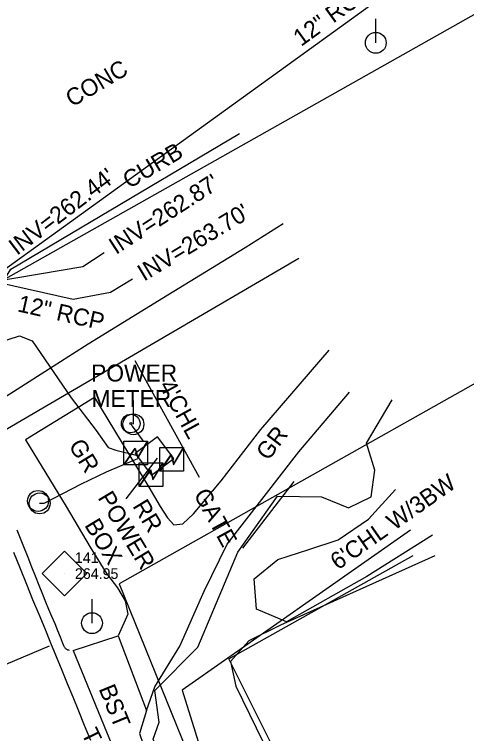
# Model space of a CAD drawing. Extents: x 2100323 to 2109811, y 740376 to 749755.
# Drawn here: x 2106864.1 to 2106970.5, y 746069.6 to 746238.7 of the extents above; entities that cross this region are included whole.
import ezdxf

# ---------------------------------------------------------------- set-up
doc = ezdxf.new("R2010")
doc.units = 0
for name, color, linetype in [('CTL Supplemental Horizontal and Vertical CELL', 7, 'Continuous'), ('CTL Supplemental Horizontal and Vertical Cogo Elevation', 7, 'Continuous'), ('CTL Supplemental Horizontal and Vertical Cogo Number', 7, 'Continuous'), ('Exist Building', 7, 'Continuous'), ('Exist Building Leader', 7, 'Continuous'), ('Exist Building Text', 7, 'Continuous'), ('Exist Other Culture Fence Line', 7, 'Continuous'), ('Exist Other Culture Fence Line Text', 7, 'Continuous'), ('Exist Other Culture Gate', 7, 'Continuous'), ('Exist Railroads Signal Milepost CELL', 7, 'Continuous'), ('Exist Railroads Standard Gauge', 7, 'Continuous'), ('Exist Right of Way Line', 7, 'Continuous'), ('Exist Roads Change in Surface', 7, 'Continuous'), ('Exist Roads Change in Surface Text', 7, 'Continuous'), ('Exist Roads Curbs', 7, 'Continuous'), ('Exist Roads Curbs Text', 7, 'Continuous'), ('Exist Roads EOP', 7, 'Continuous'), ('Exist Roads EOP Other', 7, 'Continuous'), ('Exist Roads Soil', 7, 'Continuous'), ('Exist Roads Soil Text', 7, 'Continuous'), ('Exist Structure Minor Catch Basin Top Elevation', 7, 'Continuous'), ('Exist Structure Minor Pipes RCP 12 Inch', 7, 'Continuous'), ('Exist Structure Minor Pipes RCP 12 Inch Invert', 7, 'Continuous'), ('Exist Structure Minor Pipes RCP 12 Inch Leader', 7, 'Continuous'), ('Exist Structure Minor Pipes RCP 12 Inch Text', 7, 'Continuous'), ('Exist Utilities Other Located Object CELL', 7, 'Continuous'), ('Exist Utilities Other Located Object Text', 7, 'Continuous'), ('Exist Utilities Other Pole CELL', 7, 'Continuous'), ('Exist Utilities Power Pole CELL', 7, 'Continuous'), ('Exist Utilities Power Transformer CELL', 7, 'Continuous'), ('Exist Utilities Power UG Cable SUE LOS B', 7, 'Continuous'), ('Exist Utilities Telephone UG FO SUE LOS C', 7, 'Continuous'), ('Exist Vegetation Hedge Row', 7, 'Continuous'), ('Exist Vegetation Woods Line', 7, 'Continuous')]:
    doc.layers.add(name, color=color, linetype=linetype)

msp = doc.modelspace()

# ---------------------------------------------------------------- linework, layer by layer
at = {"layer": 'CTL Supplemental Horizontal and Vertical CELL'}
msp.add_line((2106875.87, 746107.25), (2106875.87, 746107.25), dxfattribs=at)
msp.add_lwpolyline([(2106870.66, 746107.26), (2106875.9, 746112.51), (2106881.15, 746107.26), (2106875.91, 746102.01)], close=True, dxfattribs=at)
at = {"layer": 'Exist Building'}
msp.add_lwpolyline([(2106892.54, 746135.49), (2106896.4, 746130.36), (2106901.65, 746134.31), (2106897.78, 746139.44)], close=True, dxfattribs=at)
at = {"layer": 'Exist Building Leader'}
msp.add_line((2106897.68, 746134.41), (2106890.36, 746124.79), dxfattribs=at)
at = {"layer": 'Exist Other Culture Fence Line'}
for points in [[(2106907.68, 746129.81), (2106892.57, 746157.28)], [(2106957.23, 746117.48), (2106903.62, 746079.88), (2106912.36, 746051.68)]]:
    msp.add_lwpolyline(points, dxfattribs=at)
at = {"layer": 'Exist Other Culture Gate'}
msp.add_lwpolyline([(2106917.85, 746113.21), (2106929.94, 746128.89)], dxfattribs=at)
at = {"layer": 'Exist Railroads Signal Milepost CELL'}
msp.add_circle((2106869.7, 746124.33), 2.46, dxfattribs=at)
at = {"layer": 'Exist Railroads Standard Gauge'}
msp.add_lwpolyline([(2106855.59, 746144.85), (2106881.5, 746161.25), (2106900.19, 746172.78), (2106918.36, 746183.91), (2106927.3, 746189.55)], dxfattribs=at)
at = {"layer": 'Exist Right of Way Line'}
for p, q in [((2107080.56, 746299.71), (2106860.13, 746175.54)), ((2107162.03, 746258.75), (2106888.78, 746104.82)), ((2106888.78, 746104.82), (2106921.56, 746023.92))]:
    msp.add_line(p, q, dxfattribs=at)
at = {"layer": 'Exist Roads Change in Surface'}
msp.add_line((2106854.18, 746082.6), (2106872.41, 746090.3), dxfattribs=at)
msp.add_lwpolyline([(2106877.97, 746089.16), (2106887.74, 746065.3), (2106895.57, 746047.2)], dxfattribs=at)
at = {"layer": 'Exist Roads Curbs'}
for points in [[(2106841.08, 746222.8), (2106856.85, 746183.72), (2106855.6, 746178.09), (2106857.02, 746173.79), (2106860.94, 746175), (2106863.32, 746178.83), (2106917.06, 746210.69)], [(2106864.68, 746117.57), (2106866.1, 746114.02), (2106867.28, 746111.09), (2106868.19, 746108.85), (2106869.05, 746106.7), (2106869.92, 746104.52), (2106870.74, 746102.45), (2106871.49, 746100.6), (2106872.18, 746098.92), (2106872.88, 746097.24), (2106873.61, 746095.5), (2106874.3, 746093.85), (2106874.9, 746092.39), (2106875.4, 746091.16), (2106875.72, 746090.36), (2106875.86, 746090.03), (2106875.93, 746089.93), (2106876.02, 746089.81), (2106876.14, 746089.68), (2106876.27, 746089.56), (2106876.41, 746089.45), (2106876.54, 746089.38), (2106876.65, 746089.33), (2106876.75, 746089.32), (2106876.87, 746089.3), (2106877.02, 746089.28)]]:
    msp.add_lwpolyline(points, dxfattribs=at)
at = {"layer": 'Exist Roads EOP'}
for points in [[(2106863.96, 746112.29), (2106865.49, 746108.43), (2106866.97, 746104.76), (2106868.43, 746101.18), (2106869.86, 746097.7), (2106871.27, 746094.31), (2106872.64, 746090.99), (2106873.98, 746087.74), (2106875.29, 746084.55), (2106876.56, 746081.43), (2106877.84, 746078.28), (2106879.18, 746075.01), (2106880.57, 746071.62), (2106882.01, 746068.12)], [(2106951.51, 745976.17), (2106955.89, 745978.22), (2106953.58, 745993.91), (2106950.34, 746013.9), (2106939.95, 746035.84), (2106926.28, 746063.71), (2106914.59, 746087.24), (2106957.9, 746111.52)]]:
    msp.add_lwpolyline(points, dxfattribs=at)
at = {"layer": 'Exist Roads EOP Other'}
msp.add_lwpolyline([(2106877.97, 746089.16), (2106888.54, 746092.63), (2106895.19, 746075.09), (2106893.57, 746069.64), (2106900.48, 746049.6), (2106895.57, 746047.2)], dxfattribs=at)
at = {"layer": 'Exist Roads Soil'}
for points in [[(2106882.98, 746148.63), (2106895.77, 746127.56), (2106898.41, 746122.99), (2106900.13, 746120.37), (2106901.61, 746118.71), (2106903.71, 746118.97), (2106906.25, 746121.32), (2106912.75, 746129.03), (2106922.04, 746141.16), (2106938.14, 746159.78)], [(2106882.98, 746148.63), (2106866.79, 746138.68), (2106876.32, 746123.02), (2106881.96, 746113.43), (2106885.79, 746107.28), (2106888.36, 746103.91), (2106890.19, 746100.82), (2106890.84, 746097.72), (2106888.54, 746092.63)], [(2106895.19, 746075.09), (2106897.17, 746080.64), (2106903, 746090.15), (2106908.74, 746103.09), (2106914.16, 746114.14), (2106930.99, 746135.87), (2106942.92, 746149.9)]]:
    msp.add_lwpolyline(points, dxfattribs=at)
at = {"layer": 'Exist Structure Minor Pipes RCP 12 Inch'}
for p, q in [((2107009.91, 746285.64), (2106859.85, 746177.31)), ((2106859.33, 746175.96), (2106877.97, 746171.8))]:
    msp.add_line(p, q, dxfattribs=at)
at = {"layer": 'Exist Structure Minor Pipes RCP 12 Inch Leader'}
for points in [[(2106859.33, 746175.96), (2106880.22, 746179.48), (2106885.26, 746182.73)], [(2106877.97, 746171.8), (2106886.73, 746173.44), (2106891.87, 746176.54)]]:
    msp.add_lwpolyline(points, dxfattribs=at)
at = {"layer": 'Exist Utilities Other Located Object CELL'}
for radius in [2.18, 0.24]:
    msp.add_circle((2106891.49, 746142.53), radius, dxfattribs=at)
at = {"layer": 'Exist Utilities Other Pole CELL'}
msp.add_circle((2106870.08, 746123.76), 2.46, dxfattribs=at)
at = {"layer": 'Exist Utilities Power Pole CELL'}
for p, q in [((2106949.1, 746232.03), (2106949.1, 746237.66)), ((2106949.1, 746232.03), (2106949.1, 746232.03)), ((2106892.12, 746142.35), (2106892.12, 746147.97)), ((2106892.12, 746142.35), (2106892.12, 746142.35)), ((2106882.39, 746095.6), (2106882.39, 746101.23)), ((2106882.39, 746095.6), (2106882.39, 746095.6))]:
    msp.add_line(p, q, dxfattribs=at)
for centre in [(2106949.1, 746232.03), (2106892.12, 746142.35), (2106882.39, 746095.6)]:
    msp.add_circle(centre, 2.45, dxfattribs=at)
at = {"layer": 'Exist Utilities Power Transformer CELL'}
for p, q in [((2106892.74, 746135.77), (2106892.74, 746135.77)), ((2106901.19, 746134.25), (2106901.19, 746134.25)), ((2106896.33, 746130.69), (2106896.33, 746130.69))]:
    msp.add_line(p, q, dxfattribs=at)
for points in [[(2106889.9, 746138.38), (2106895.45, 746138.38), (2106895.45, 746132.82), (2106889.9, 746132.82)], [(2106898.35, 746136.86), (2106903.9, 746136.86), (2106903.9, 746131.31), (2106898.35, 746131.31)], [(2106893.48, 746133.31), (2106899.04, 746133.31), (2106899.04, 746127.75), (2106893.48, 746127.75)]]:
    msp.add_lwpolyline(points, close=True, dxfattribs=at)
for points in [[(2106889.9, 746132.82), (2106892.54, 746136.77), (2106893.17, 746134.56), (2106895.45, 746138.38)], [(2106889.97, 746132.82), (2106892.54, 746136.56), (2106893.13, 746134.38), (2106895.45, 746138.22)], [(2106898.35, 746131.31), (2106900.99, 746135.25), (2106901.62, 746133.04), (2106903.9, 746136.86)], [(2106898.42, 746131.31), (2106900.99, 746135.04), (2106901.58, 746132.86), (2106903.9, 746136.71)], [(2106893.48, 746127.75), (2106896.13, 746131.7), (2106896.76, 746129.49), (2106899.04, 746133.31)], [(2106893.55, 746127.75), (2106896.13, 746131.49), (2106896.71, 746129.31), (2106899.04, 746133.15)]]:
    msp.add_lwpolyline(points, dxfattribs=at)
at = {"layer": 'Exist Utilities Power UG Cable SUE LOS B'}
for points in [[(2106851.03, 746166.82), (2106855.48, 746167.65), (2106856.21, 746165.08), (2106862.08, 746162.27), (2106862.49, 746162.23), (2106862.69, 746162.32), (2106865.31, 746163.16), (2106868.32, 746161.97), (2106877.46, 746148.54), (2106883.34, 746140.92), (2106886.2, 746136.88), (2106888, 746136.24), (2106893.08, 746134.98)], [(2106891.48, 746142.53), (2106891.8, 746141.92), (2106894.43, 746138.37)], [(2106893.12, 746134.23), (2106885.75, 746131.06), (2106879.85, 746128.25), (2106871.07, 746123.76), (2106870.08, 746123.76)]]:
    msp.add_lwpolyline(points, dxfattribs=at)
at = {"layer": 'Exist Utilities Telephone UG FO SUE LOS C'}
msp.add_lwpolyline([(2106733.79, 746054.17), (2106781.3, 746087.64), (2106862.53, 746141.36), (2106931.04, 746181.38)], dxfattribs=at)
at = {"layer": 'Exist Vegetation Hedge Row'}
for points in [[(2106898.16, 746072.34), (2106897.15, 746079.75), (2106907.3, 746089.98), (2106916.67, 746112.25), (2106926.01, 746125.44), (2106936.33, 746125.28), (2106942.68, 746122.73), (2106947.99, 746125.28), (2106948.87, 746131.59), (2106946.9, 746137.91), (2106952.94, 746148.11)], [(2106962.99, 746111.46), (2106926.73, 746095.11), (2106919.26, 746091.46), (2106914.93, 746086.6), (2106916.23, 746080.79), (2106924.23, 746064.44), (2106939.33, 746035.13), (2106949.55, 746013.13), (2106953.14, 745992.25), (2106954.64, 745979.75), (2106949.5, 745975.53)], [(2106949.5, 745975.53), (2106936.43, 745969.77), (2106928.06, 745969.44), (2106897.32, 746044.82), (2106904.47, 746048.33), (2106896.75, 746068.3), (2106898.16, 746072.34)]]:
    msp.add_lwpolyline(points, dxfattribs=at)
at = {"layer": 'Exist Vegetation Woods Line'}
msp.add_lwpolyline([(2106962.44, 746116.26), (2106947.02, 746106.56), (2106928.12, 746095.88), (2106921.09, 746098.91), (2106920.52, 746106.01), (2106926.07, 746110.57), (2106933.36, 746112.91), (2106940.23, 746115.21), (2106947.41, 746120.05), (2106953.72, 746126.99)], dxfattribs=at)

# ---------------------------------------------------------------- texts
at = {"layer": 'CTL Supplemental Horizontal and Vertical Cogo Elevation'}
msp.add_text('264.95', height=2.5, dxfattribs=at).set_placement((2106878.37, 746106))
at = {"layer": 'CTL Supplemental Horizontal and Vertical Cogo Number'}
msp.add_text('141', height=2.5, dxfattribs=at).set_placement((2106878.37, 746109.75))
at = {"layer": 'Exist Building Text'}
for s, p in [('POWER', (2106883.62, 746125.09)), ('RR', (2106891.8, 746123.14)), ('BOX', (2106880.5, 746118.65))]:
    msp.add_text(s, height=4, rotation=301.0508, dxfattribs=at).set_placement(p)
at = {"layer": 'Exist Other Culture Fence Line Text'}
for s, rotation, p in [("4'CHL", 298.812, (2106898.05, 746151.47)), ("6'CHL W/3BW", 35.0451, (2106940.2, 746107.97)), ('GATE', 298.812, (2106906.17, 746125.9))]:
    msp.add_text(s, height=4, rotation=rotation, dxfattribs=at).set_placement(p)
at = {"layer": 'Exist Roads Change in Surface Text'}
msp.add_text('BST', height=4, rotation=292.2582, dxfattribs=at).set_placement((2106883.9, 746080.19))
at = {"layer": 'Exist Roads Curbs Text'}
for s, p in [('CONC', (2106877.7, 746216.82)), ('CURB', (2106891.14, 746197.65))]:
    msp.add_text(s, height=4, rotation=30.6571, dxfattribs=at).set_placement(p)
at = {"layer": 'Exist Roads Soil Text'}
for rotation, p in [(52.5443, (2106923.8, 746133.59)), (301.3331, (2106876.77, 746137.37))]:
    msp.add_text('GR', height=4, rotation=rotation, dxfattribs=at).set_placement(p)
at = {"layer": 'Exist Structure Minor Catch Basin Top Elevation'}
msp.add_text("TOP=264.40'", height=4, rotation=296.2865, dxfattribs=at).set_placement((2106879.81, 746069.71))
at = {"layer": 'Exist Structure Minor Pipes RCP 12 Inch Invert'}
for s, rotation, p in [("INV=262.44'", 37.184, (2106864.74, 746181.93)), ("INV=262.87'", 32.8495, (2106888.02, 746182.14)), ("INV=263.70'", 31.0624, (2106894.62, 746175.86))]:
    msp.add_text(s, height=4, rotation=rotation, dxfattribs=at).set_placement(p)
at = {"layer": 'Exist Structure Minor Pipes RCP 12 Inch Text'}
for rotation, p in [(35.8275, (2106931.54, 746231.06)), (347.4194, (2106864.66, 746168.93))]:
    msp.add_text('12" RCP', height=4, rotation=rotation, dxfattribs=at).set_placement(p)
at = {"layer": 'Exist Utilities Other Located Object Text'}
for s, p in [('POWER', (2106882.19, 746152.41)), ('METER', (2106882.28, 746146.41))]:
    msp.add_text(s, height=4, dxfattribs=at).set_placement(p)

doc.saveas('drawing.dxf')
